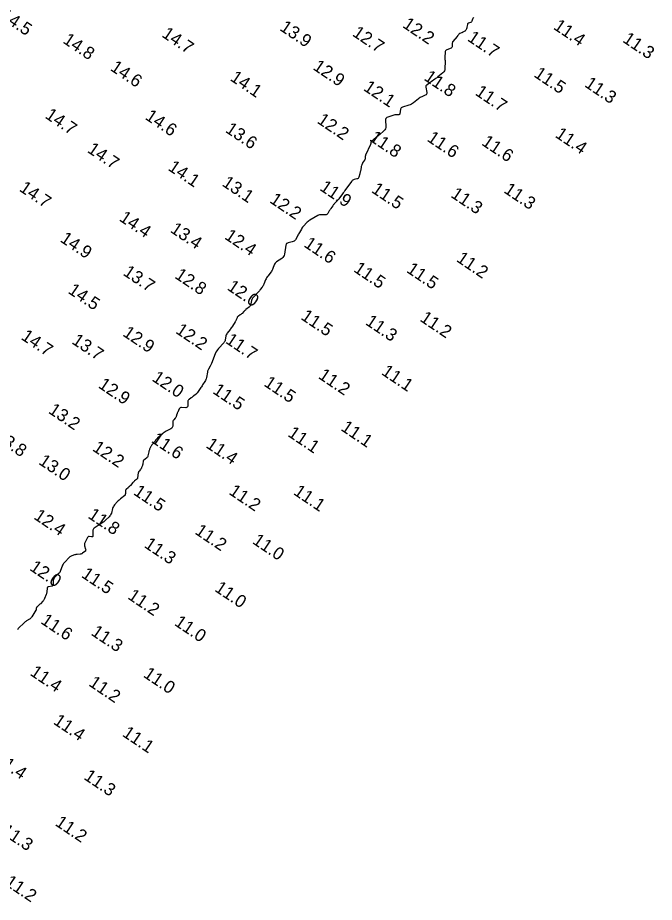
# Model space of a CAD drawing. Extents: x 815352 to 820877, y 582403 to 597439.
# Drawn here: x 816543.7 to 816796.2, y 583689.6 to 584040.7 of the extents above; entities that cross this region are included whole.
import ezdxf

# ---------------------------------------------------------------- set-up
doc = ezdxf.new("R2010")
doc.units = 0
doc.layers.add('V-CONT-EL12', color=7, linetype='Continuous')
doc.layers.add('V-TOPO-SOUN', color=7, linetype='Continuous')

msp = doc.modelspace()

# ---------------------------------------------------------------- linework, layer by layer
at = {"layer": 'V-CONT-EL12'}
msp.add_lwpolyline([(816724.64, 584040.73), (816724.46, 584040.63), (816724.31, 584040.49), (816724.2, 584040.33), (816724.11, 584040.13), (816723.84, 584039.27), (816723.76, 584039.09), (816723.65, 584038.95), (816723.51, 584038.84), (816723.33, 584038.77), (816722.54, 584038.54), (816722.36, 584038.47), (816722.23, 584038.36), (816722.13, 584038.21), (816722.08, 584038.03), (816721.9, 584036.91), (816721.87, 584036.75), (816721.83, 584036.6), (816721.77, 584036.46), (816721.71, 584036.31), (816721.42, 584035.75), (816721.35, 584035.62), (816721.25, 584035.5), (816721.14, 584035.4), (816721.01, 584035.31), (816720.33, 584034.92), (816720.19, 584034.84), (816720.05, 584034.77), (816719.91, 584034.71), (816719.77, 584034.66), (816719.15, 584034.45), (816719.02, 584034.4), (816718.91, 584034.33), (816718.8, 584034.24), (816718.71, 584034.14), (816718.37, 584033.69), (816718.29, 584033.58), (816718.2, 584033.47), (816718.11, 584033.36), (816718.03, 584033.25), (816716.37, 584031.26), (816716.22, 584031.06), (816716.12, 584030.84), (816716.07, 584030.61), (816716.05, 584030.36), (816716.07, 584029.35), (816716.04, 584029.11), (816715.96, 584028.92), (816715.81, 584028.77), (816715.61, 584028.65), (816713.94, 584027.99), (816713.63, 584027.83), (816713.41, 584027.6), (816713.27, 584027.32), (816713.22, 584026.98), (816713.13, 584025.05), (816713.13, 584024.91), (816713.13, 584024.77), (816713.13, 584024.63), (816713.14, 584024.49), (816713.19, 584023.93), (816713.21, 584023.79), (816713.21, 584023.65), (816713.22, 584023.51), (816713.22, 584023.37), (816713.2, 584020.53), (816713.14, 584020.03), (816712.99, 584019.59), (816712.74, 584019.19), (816712.38, 584018.84), (816710.38, 584017.22), (816710.08, 584016.98), (816709.77, 584016.74), (816709.46, 584016.51), (816709.15, 584016.28), (816707.69, 584015.26), (816707.47, 584015.1), (816707.25, 584014.94), (816707.03, 584014.78), (816706.81, 584014.62), (816705.95, 584013.97), (816705.76, 584013.8), (816705.64, 584013.6), (816705.59, 584013.37), (816705.6, 584013.12), (816705.97, 584010.95), (816705.98, 584010.6), (816705.89, 584010.31), (816705.7, 584010.08), (816705.4, 584009.9), (816704.01, 584009.31), (816703.67, 584009.16), (816703.34, 584008.97), (816703.02, 584008.77), (816702.72, 584008.54), (816700.75, 584006.93), (816700.31, 584006.6), (816699.85, 584006.33), (816699.36, 584006.11), (816698.84, 584005.94), (816696.33, 584005.24), (816696.02, 584005.11), (816695.79, 584004.92), (816695.63, 584004.66), (816695.54, 584004.34), (816695.29, 584002.58), (816695.25, 584002.41), (816695.16, 584002.3), (816695.03, 584002.22), (816694.85, 584002.2), (816694.08, 584002.2), (816693.89, 584002.19), (816693.7, 584002.17), (816693.52, 584002.14), (816693.33, 584002.09), (816690.52, 584001.24), (816690.07, 584001.03), (816689.75, 584000.73), (816689.59, 584000.33), (816689.56, 583999.83), (816689.74, 583997.64), (816689.73, 583997.12), (816689.6, 583996.64), (816689.36, 583996.22), (816689, 583995.84), (816687.19, 583994.27), (816686.85, 583993.99), (816686.52, 583993.7), (816686.18, 583993.42), (816685.85, 583993.13), (816684.01, 583991.59), (816683.93, 583991.51), (816683.87, 583991.42), (816683.83, 583991.32), (816683.8, 583991.21), (816683.75, 583990.75), (816683.74, 583990.64), (816683.71, 583990.53), (816683.68, 583990.42), (816683.63, 583990.31), (816681.73, 583986.2), (816681.66, 583986.03), (816681.61, 583985.87), (816681.58, 583985.69), (816681.56, 583985.52), (816681.52, 583984.81), (816681.49, 583984.63), (816681.45, 583984.47), (816681.38, 583984.31), (816681.29, 583984.16), (816680.51, 583983.03), (816680.43, 583982.89), (816680.35, 583982.75), (816680.29, 583982.6), (816680.23, 583982.45), (816680.03, 583981.84), (816679.99, 583981.68), (816679.95, 583981.53), (816679.91, 583981.37), (816679.88, 583981.21), (816679.65, 583979.83), (816679.6, 583979.54), (816679.54, 583979.26), (816679.47, 583978.99), (816679.39, 583978.71), (816678.98, 583977.36), (816678.87, 583977.1), (816678.71, 583976.91), (816678.5, 583976.77), (816678.24, 583976.68), (816677.11, 583976.43), (816676.84, 583976.35), (816676.6, 583976.22), (816676.38, 583976.05), (816676.2, 583975.84), (816673.76, 583972.48), (816673.46, 583972.06), (816673.16, 583971.65), (816672.86, 583971.24), (816672.56, 583970.82), (816671.14, 583968.85), (816670.95, 583968.6), (816670.75, 583968.36), (816670.54, 583968.12), (816670.33, 583967.89), (816669.43, 583966.97), (816669.22, 583966.74), (816669.02, 583966.51), (816668.83, 583966.27), (816668.66, 583966.03), (816667.97, 583965.02), (816667.8, 583964.77), (816667.64, 583964.51), (816667.47, 583964.25), (816667.31, 583963.99), (816666.69, 583962.95), (816666.51, 583962.72), (816666.3, 583962.57), (816666.05, 583962.47), (816665.76, 583962.45), (816664.13, 583962.51), (816663.77, 583962.49), (816663.42, 583962.43), (816663.07, 583962.32), (816662.75, 583962.15), (816659.53, 583960.28), (816659.19, 583960.06), (816658.86, 583959.83), (816658.56, 583959.57), (816658.27, 583959.29), (816657.14, 583958.12), (816656.88, 583957.82), (816656.63, 583957.51), (816656.41, 583957.18), (816656.21, 583956.83), (816655.46, 583955.42), (816655.28, 583955.07), (816655.08, 583954.72), (816654.88, 583954.38), (816654.68, 583954.03), (816653.83, 583952.6), (816653.59, 583952.28), (816653.32, 583952.03), (816652.99, 583951.84), (816652.61, 583951.72), (816651.02, 583951.36), (816650.67, 583951.23), (816650.39, 583951.02), (816650.2, 583950.74), (816650.09, 583950.38), (816649.49, 583946.85), (816649.36, 583946.34), (816649.13, 583945.89), (816648.81, 583945.49), (816648.41, 583945.15), (816646.33, 583943.74), (816646.04, 583943.51), (816645.79, 583943.24), (816645.59, 583942.94), (816645.44, 583942.6), (816644.92, 583941.17), (816644.78, 583940.82), (816644.61, 583940.48), (816644.42, 583940.16), (816644.2, 583939.85), (816642.88, 583938.15), (816642.63, 583937.8), (816642.41, 583937.44), (816642.21, 583937.07), (816642.03, 583936.68), (816641.29, 583934.9), (816641.16, 583934.61), (816641.01, 583934.33), (816640.85, 583934.06), (816640.68, 583933.8), (816639.94, 583932.77), (816639.75, 583932.51), (816639.55, 583932.27), (816639.34, 583932.03), (816639.13, 583931.8), (816637.07, 583929.7), (816636.85, 583929.44), (816636.67, 583929.15), (816636.55, 583928.84), (816636.46, 583928.51), (816636.23, 583927.13), (816636.15, 583926.8), (816636.01, 583926.5), (816635.83, 583926.23), (816635.58, 583925.99), (816634.21, 583924.84), (816634.01, 583924.67), (816633.82, 583924.49), (816633.63, 583924.31), (816633.45, 583924.12), (816632.68, 583923.29), (816632.53, 583923.13), (816632.36, 583922.98), (816632.19, 583922.85), (816632, 583922.72), (816631.24, 583922.23), (816631.07, 583922.11), (816630.93, 583921.96), (816630.81, 583921.79), (816630.72, 583921.6), (816630.41, 583920.79), (816630.32, 583920.59), (816630.23, 583920.4), (816630.13, 583920.21), (816630.02, 583920.03), (816628.89, 583918.26), (816628.66, 583917.91), (816628.42, 583917.56), (816628.17, 583917.23), (816627.92, 583916.89), (816626.79, 583915.48), (816626.59, 583915.19), (816626.43, 583914.89), (816626.31, 583914.58), (816626.23, 583914.24), (816626, 583912.86), (816625.93, 583912.53), (816625.8, 583912.21), (816625.63, 583911.92), (816625.42, 583911.65), (816623.38, 583909.42), (816622.98, 583908.94), (816622.64, 583908.44), (816622.34, 583907.91), (816622.09, 583907.34), (816620.57, 583903.48), (816620.45, 583903.19), (816620.32, 583902.9), (816620.17, 583902.62), (816620.02, 583902.34), (816619.38, 583901.24), (816619.23, 583900.96), (816619.11, 583900.67), (816619.02, 583900.37), (816618.96, 583900.06), (816618.6, 583897.84), (816618.51, 583897.43), (816618.38, 583897.04), (816618.21, 583896.67), (816617.99, 583896.32), (816617.04, 583894.94), (816616.81, 583894.6), (816616.57, 583894.25), (816616.34, 583893.91), (816616.1, 583893.56), (816615, 583891.92), (816614.84, 583891.7), (816614.67, 583891.5), (816614.48, 583891.31), (816614.27, 583891.14), (816613.41, 583890.48), (816613.19, 583890.32), (816612.97, 583890.16), (816612.76, 583890), (816612.54, 583889.84), (816611.66, 583889.2), (816611.47, 583889.03), (816611.33, 583888.82), (816611.24, 583888.6), (816611.2, 583888.34), (816611.14, 583886.61), (816611.09, 583886.29), (816610.94, 583886.06), (816610.7, 583885.93), (816610.37, 583885.9), (816608.7, 583885.99), (816608.41, 583885.97), (816608.16, 583885.87), (816607.95, 583885.7), (816607.79, 583885.45), (816607.16, 583884.14), (816607.07, 583883.94), (816606.99, 583883.73), (816606.91, 583883.53), (816606.85, 583883.31), (816606.6, 583882.44), (816606.53, 583882.25), (816606.43, 583882.06), (816606.32, 583881.89), (816606.18, 583881.74), (816605.58, 583881.14), (816605.45, 583880.98), (816605.35, 583880.81), (816605.29, 583880.62), (816605.26, 583880.42), (816605.18, 583878.63), (816605.13, 583878.28), (816604.99, 583877.99), (816604.78, 583877.74), (816604.49, 583877.55), (816602.64, 583876.58), (816602.23, 583876.35), (816601.84, 583876.1), (816601.46, 583875.82), (816601.1, 583875.51), (816599.2, 583873.77), (816598.93, 583873.51), (816598.67, 583873.24), (816598.42, 583872.97), (816598.17, 583872.68), (816597.08, 583871.37), (816596.92, 583871.16), (816596.76, 583870.93), (816596.63, 583870.7), (816596.5, 583870.45), (816596.04, 583869.46), (816595.94, 583869.21), (816595.84, 583868.96), (816595.76, 583868.7), (816595.7, 583868.43), (816595.33, 583866.79), (816595.25, 583866.53), (816595.13, 583866.29), (816594.97, 583866.08), (816594.76, 583865.9), (816593.72, 583865.1), (816593.59, 583864.98), (816593.49, 583864.84), (816593.43, 583864.68), (816593.4, 583864.5), (816593.36, 583863.75), (816593.34, 583863.56), (816593.31, 583863.38), (816593.26, 583863.2), (816593.2, 583863.02), (816592.84, 583862.14), (816592.76, 583861.95), (816592.66, 583861.76), (816592.54, 583861.59), (816592.41, 583861.42), (816591.85, 583860.78), (816591.72, 583860.61), (816591.62, 583860.44), (816591.55, 583860.24), (816591.51, 583860.04), (816591.21, 583858.09), (816591.16, 583857.87), (816591.07, 583857.68), (816590.94, 583857.51), (816590.78, 583857.36), (816590.07, 583856.82), (816589.89, 583856.67), (816589.72, 583856.52), (816589.56, 583856.37), (816589.41, 583856.2), (816588.39, 583855.07), (816588.21, 583854.87), (816588.02, 583854.67), (816587.83, 583854.48), (816587.63, 583854.29), (816586.71, 583853.42), (816586.59, 583853.29), (816586.5, 583853.14), (816586.45, 583852.97), (816586.42, 583852.79), (816586.39, 583851.77), (816586.39, 583851.71), (816586.38, 583851.66), (816586.38, 583851.6), (816586.37, 583851.54), (816586.34, 583851.3), (816586.32, 583851.24), (816586.3, 583851.19), (816586.27, 583851.15), (816586.23, 583851.11), (816584.47, 583849.72), (816584.17, 583849.48), (816583.88, 583849.22), (816583.6, 583848.94), (816583.34, 583848.66), (816582.13, 583847.33), (816581.87, 583847), (816581.65, 583846.64), (816581.47, 583846.26), (816581.33, 583845.86), (816580.84, 583844.09), (816580.7, 583843.68), (816580.51, 583843.3), (816580.27, 583842.95), (816579.98, 583842.63), (816578.5, 583841.22), (816578.29, 583841.02), (816578.06, 583840.83), (816577.83, 583840.65), (816577.59, 583840.48), (816576.62, 583839.83), (816576.37, 583839.66), (816576.13, 583839.5), (816575.89, 583839.33), (816575.64, 583839.17), (816574.07, 583838.09), (816573.79, 583837.86), (816573.59, 583837.58), (816573.47, 583837.25), (816573.44, 583836.89), (816573.46, 583835.05), (816573.43, 583834.85), (816573.34, 583834.71), (816573.2, 583834.64), (816572.99, 583834.63), (816572.06, 583834.73), (816571.84, 583834.73), (816571.65, 583834.66), (816571.5, 583834.54), (816571.37, 583834.36), (816570.31, 583832.31), (816570.19, 583832.01), (816570.14, 583831.71), (816570.14, 583831.4), (816570.21, 583831.09), (816570.63, 583829.75), (816570.68, 583829.49), (816570.65, 583829.25), (816570.54, 583829.03), (816570.35, 583828.84), (816569.45, 583828.12), (816569.22, 583827.97), (816568.98, 583827.85), (816568.72, 583827.78), (816568.45, 583827.74), (816567.33, 583827.68), (816567.05, 583827.66), (816566.77, 583827.62), (816566.5, 583827.56), (816566.23, 583827.49), (816565.14, 583827.14), (816564.88, 583827.04), (816564.64, 583826.91), (816564.41, 583826.75), (816564.21, 583826.56), (816562.19, 583824.45), (816561.9, 583824.12), (816561.66, 583823.77), (816561.46, 583823.39), (816561.29, 583822.99), (816560.72, 583821.33), (816560.55, 583820.93), (816560.34, 583820.56), (816560.08, 583820.22), (816559.78, 583819.91), (816558.36, 583818.61), (816558.12, 583818.34), (816557.94, 583818.05), (816557.83, 583817.73), (816557.79, 583817.37), (816557.75, 583815.74), (816557.71, 583815.48), (816557.6, 583815.28), (816557.42, 583815.14), (816557.17, 583815.06), (816556.02, 583814.86), (816555.76, 583814.78), (816555.57, 583814.64), (816555.44, 583814.44), (816555.38, 583814.18), (816555.23, 583812.93), (816555.19, 583812.62), (816555.13, 583812.32), (816555.05, 583812.03), (816554.95, 583811.74), (816554.35, 583810.14), (816554.23, 583809.85), (816554.07, 583809.59), (816553.9, 583809.34), (816553.69, 583809.1), (816552.67, 583808.06), (816552.51, 583807.91), (816552.36, 583807.77), (816552.2, 583807.62), (816552.04, 583807.48), (816551.25, 583806.78), (816551.18, 583806.7), (816551.12, 583806.61), (816551.08, 583806.51), (816551.06, 583806.4), (816551.03, 583805.94), (816551.02, 583805.83), (816550.99, 583805.72), (816550.95, 583805.61), (816550.9, 583805.51), (816549.26, 583802.87), (816549.07, 583802.6), (816548.85, 583802.35), (816548.6, 583802.14), (816548.33, 583801.95), (816547.17, 583801.26), (816546.88, 583801.08), (816546.61, 583800.89), (816546.35, 583800.68), (816546.1, 583800.46), (816544.08, 583798.54), (816543.86, 583798.29), (816543.7, 583798.01), (816543.61, 583797.7)], dxfattribs=at)

# ---------------------------------------------------------------- texts
at = {"layer": 'V-TOPO-SOUN'}
for s, p in [('14.5 ', (816536.4, 584040.59)), ('13.9 ', (816647.32, 584035.94)), ('12.2 ', (816696.04, 584037.12)), ('11.4 ', (816755.89, 584036.43)), ('14.7 ', (816600.54, 584033.34)), ('12.7 ', (816676.13, 584033.74)), ('11.7 ', (816721.77, 584031.8)), ('11.3 ', (816783.35, 584031.28)), ('14.8 ', (816561.27, 584030.95)), ('14.6 ', (816580.1, 584020.05)), ('12.9 ', (816660.48, 584020.39)), ('11.5 ', (816748.14, 584017.5)), ('14.1 ', (816627.63, 584016.03)), ('11.8 ', (816704.54, 584016.19)), ('11.3 ', (816768.26, 584013.56)), ('12.1 ', (816680.52, 584012.13)), ('11.7 ', (816724.85, 584010.28)), ('14.7 ', (816554.21, 584001.13)), ('14.6 ', (816593.91, 584000.63)), ('12.2 ', (816662.15, 583999.13)), ('13.6 ', (816625.73, 583995.51)), ('11.4 ', (816756.58, 583993.52)), ('11.8 ', (816682.92, 583992.14)), ('11.6 ', (816705.75, 583992)), ('11.6 ', (816727.41, 583990.43)), ('14.7 ', (816570.98, 583987.54)), ('14.1 ', (816603, 583980.44)), ('14.7 ', (816543.98, 583972.16)), ('13.1 ', (816624.42, 583974.23)), ('11.9 ', (816663.17, 583972.48)), ('11.5 ', (816683.71, 583971.63)), ('11.3 ', (816736.2, 583971.53)), ('11.3 ', (816715.17, 583969.73)), ('12.2 ', (816643.32, 583967.56)), ('14.4 ', (816583.64, 583960.35)), ('13.4 ', (816603.87, 583955.84)), ('14.9 ', (816560.19, 583952.05)), ('12.4 ', (816625.44, 583953.16)), ('11.6 ', (816656.9, 583950.04)), ('11.2 ', (816717.4, 583944.2)), ('11.5 ', (816676.62, 583940.17)), ('11.5 ', (816697.62, 583939.91)), ('13.7 ', (816585.15, 583938.79)), ('12.8 ', (816605.66, 583937.61)), ('12.0 ', (816626.46, 583932.96)), ('14.5 ', (816563.33, 583931.61)), ('11.5 ', (816655.69, 583921.24)), ('11.3 ', (816681.31, 583919.17)), ('11.2 ', (816702.93, 583920.55)), ('12.2 ', (816605.99, 583915.76)), ('14.7 ', (816544.7, 583913.3)), ('12.9 ', (816585.02, 583914.68)), ('11.7 ', (816625.8, 583911.82)), ('13.7 ', (816564.81, 583911.63)), ('11.2 ', (816662.61, 583897.81)), ('11.1 ', (816687.67, 583899.33)), ('12.0 ', (816596.64, 583896.84)), ('11.5 ', (816641.02, 583894.83)), ('12.9 ', (816575.31, 583894.11)), ('11.5 ', (816620.72, 583891.87)), ('13.2 ', (816555.53, 583884.03)), ('11.1 ', (816671.56, 583877.15)), ('13.8 ', (816534.33, 583873.4)), ('11.1 ', (816650.5, 583874.83)), ('11.6 ', (816596.4, 583872.41)), ('11.4 ', (816618.03, 583870.35)), ('12.2 ', (816573.01, 583869.11)), ('13.0 ', (816551.66, 583863.77)), ('11.5 ', (816589.29, 583851.68)), ('11.2 ', (816627.15, 583851.82)), ('11.1 ', (816652.77, 583851.7)), ('12.4 ', (816549.72, 583842.04)), ('11.8 ', (816571.21, 583842.4)), ('11.2 ', (816613.66, 583836.07)), ('11.0 ', (816636.47, 583832.27)), ('11.3 ', (816593.52, 583830.75)), ('12.0 ', (816548.08, 583821.68)), ('11.5 ', (816568.62, 583818.88)), ('11.2 ', (816587.02, 583810.31)), ('11.0 ', (816621.48, 583813.38)), ('11.6 ', (816552.51, 583800.53)), ('11.0 ', (816605.5, 583799.83)), ('11.3 ', (816572.46, 583795.94)), ('11.4 ', (816548.24, 583780)), ('11.0 ', (816593.19, 583779.29)), ('11.2 ', (816571.54, 583775.8)), ('11.4 ', (816557.49, 583760.67)), ('11.1 ', (816584.85, 583755.83)), ('11.4 ', (816534.33, 583745.42)), ('11.3 ', (816569.6, 583738.69)), ('11.2 ', (816558.22, 583720.35)), ('11.3 ', (816536.83, 583717.01)), ('11.2 ', (816538.27, 583696.7))]:
    msp.add_text(s, height=5, rotation=326, dxfattribs=at).set_placement(p)

doc.saveas('drawing.dxf')
